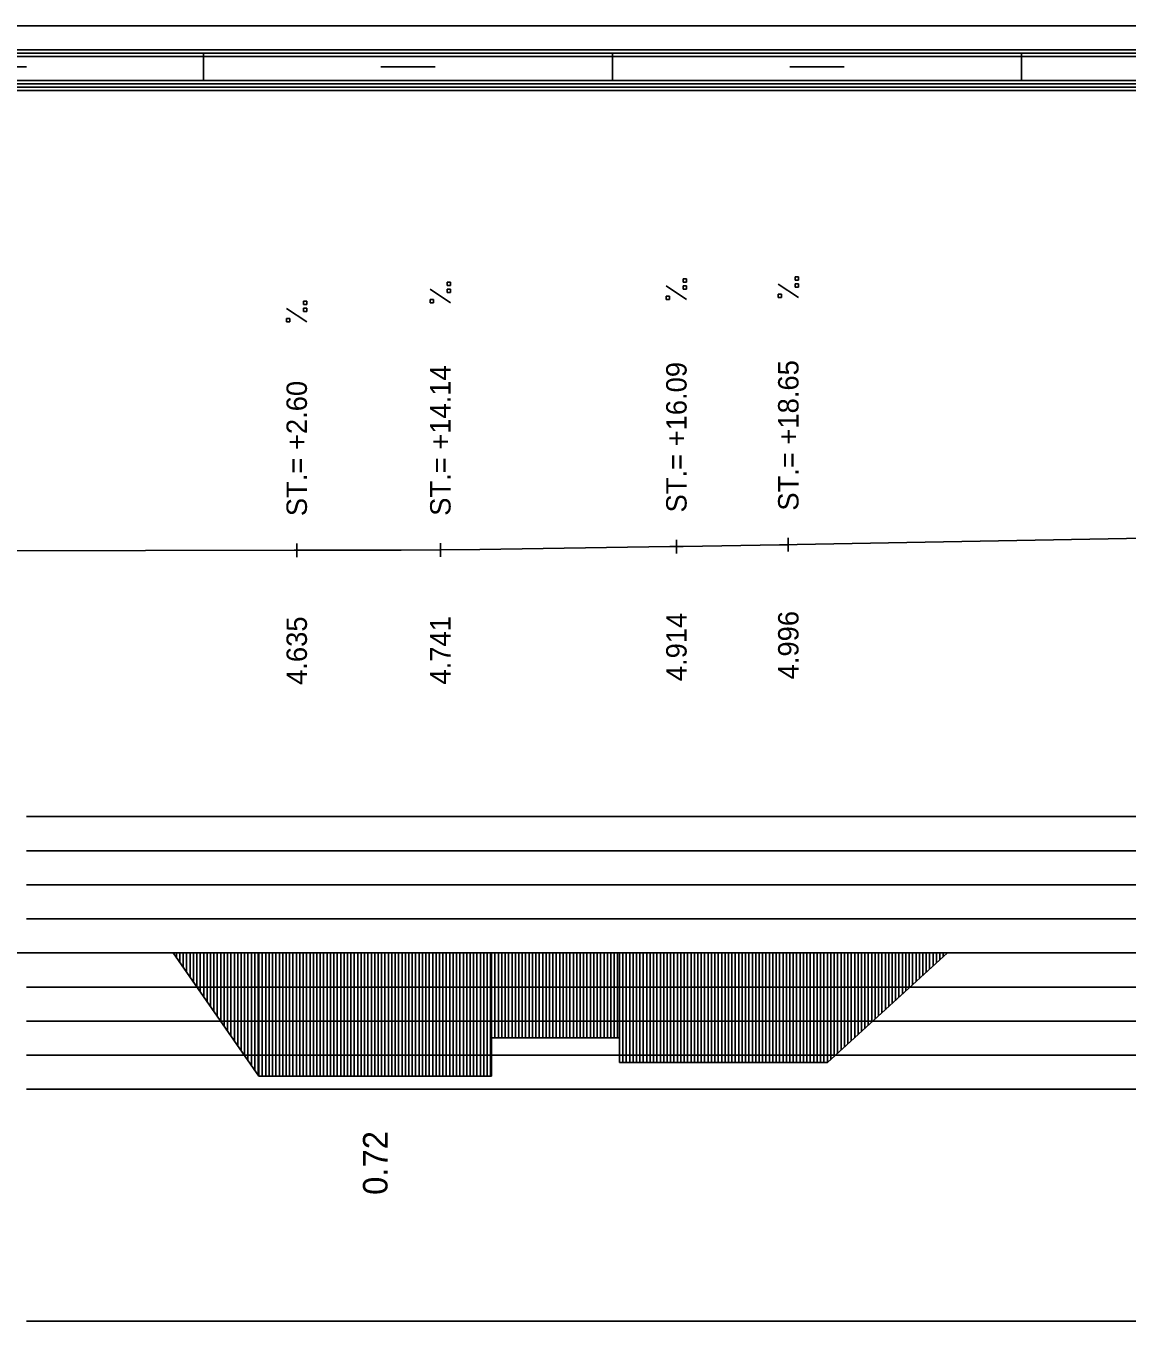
# Model space of a CAD drawing. Extents: x 2 to 10148, y 0 to 380.
# Drawn here: x 742 to 822.8, y 285 to 380 of the extents above; entities that cross this region are included whole.
import ezdxf

# ---------------------------------------------------------------- set-up
doc = ezdxf.new("R2010")
doc.units = 0
for name, color, linetype in [('NIVELETA_CARA', 7, 'Continuous'), ('NIVELETA_TEXT', 7, 'Continuous'), ('RAM', 7, 'Continuous'), ('ZRYCHL_CARA_C', 7, 'Continuous'), ('ZRYCHL_RASTR', 7, 'Continuous'), ('ZRYCHL_TEXT', 7, 'Continuous')]:
    doc.layers.add(name, color=color, linetype=linetype)

msp = doc.modelspace()

# ---------------------------------------------------------------- linework, layer by layer
at = {"layer": 'NIVELETA_CARA'}
for p, q in [((761.832, 341.039), (761.832, 342.039)), ((772.37, 341.066), (772.37, 342.066)), ((789.687, 341.311), (789.687, 342.311)), ((797.898, 341.443), (797.898, 342.443)), ((798.54, 341.955), (824.063, 342.431)), ((738.35, 341.496), (761.635, 341.538)), ((761.635, 341.538), (761.832, 341.539)), ((761.832, 341.539), (762.029, 341.539)), ((762.029, 341.539), (769.486, 341.558)), ((769.486, 341.558), (772.37, 341.566)), ((772.37, 341.566), (775.255, 341.607)), ((775.255, 341.607), (789.199, 341.804)), ((789.199, 341.804), (789.687, 341.811)), ((789.687, 341.811), (790.174, 341.819)), ((790.174, 341.819), (797.257, 341.933)), ((797.257, 341.933), (797.898, 341.943)), ((797.898, 341.943), (798.54, 341.955))]:
    msp.add_line(p, q, dxfattribs=at)
at = {"layer": 'NIVELETA_TEXT'}
for p, q in [((773.118, 361.209), (772.871, 361.209)), ((772.871, 361.209), (772.871, 360.966)), ((773.118, 360.962), (773.118, 361.209)), ((790.434, 361.454), (790.187, 361.454)), ((790.187, 361.454), (790.187, 361.211)), ((790.187, 361.211), (790.192, 361.207)), ((790.187, 361.207), (790.434, 361.207)), ((790.434, 361.207), (790.434, 361.454)), ((798.645, 360.07), (797.151, 361.061)), ((798.646, 361.586), (798.399, 361.586)), ((798.399, 361.586), (798.399, 361.343)), ((798.399, 361.343), (798.403, 361.339)), ((798.399, 361.339), (798.646, 361.339)), ((798.646, 361.075), (798.399, 361.075)), ((798.399, 361.075), (798.399, 360.832)), ((798.646, 361.339), (798.646, 361.586)), ((798.646, 360.827), (798.646, 361.075)), ((773.117, 359.693), (771.623, 360.684)), ((772.871, 360.966), (772.876, 360.962)), ((772.871, 360.962), (773.118, 360.962)), ((773.118, 360.698), (772.871, 360.698)), ((772.871, 360.698), (772.871, 360.455)), ((772.871, 360.455), (772.876, 360.45)), ((772.871, 360.45), (773.118, 360.45)), ((773.118, 360.45), (773.118, 360.698)), ((790.433, 359.938), (788.939, 360.929)), ((789.187, 360.186), (788.939, 360.186)), ((788.939, 360.186), (788.939, 359.943)), ((789.187, 359.938), (789.187, 360.186)), ((790.434, 360.943), (790.187, 360.943)), ((790.187, 360.943), (790.187, 360.7)), ((790.187, 360.7), (790.192, 360.695)), ((790.187, 360.695), (790.434, 360.695)), ((790.434, 360.695), (790.434, 360.943)), ((797.399, 360.318), (797.151, 360.318)), ((797.151, 360.318), (797.151, 360.075)), ((797.151, 360.075), (797.156, 360.07)), ((797.151, 360.07), (797.399, 360.07)), ((797.399, 360.07), (797.399, 360.318)), ((798.399, 360.832), (798.403, 360.827)), ((798.399, 360.827), (798.646, 360.827)), ((762.579, 358.291), (761.085, 359.281)), ((762.58, 359.807), (762.333, 359.807)), ((762.333, 359.807), (762.333, 359.564)), ((762.333, 359.564), (762.337, 359.559)), ((762.333, 359.559), (762.58, 359.559)), ((762.58, 359.296), (762.333, 359.296)), ((762.333, 359.296), (762.333, 359.053)), ((762.58, 359.559), (762.58, 359.807)), ((762.58, 359.048), (762.58, 359.296)), ((771.871, 359.941), (771.623, 359.941)), ((771.623, 359.941), (771.623, 359.698)), ((771.623, 359.698), (771.628, 359.693)), ((771.623, 359.693), (771.871, 359.693)), ((771.871, 359.693), (771.871, 359.941)), ((788.939, 359.943), (788.944, 359.938)), ((788.939, 359.938), (789.187, 359.938)), ((761.333, 358.538), (761.085, 358.538)), ((761.085, 358.538), (761.085, 358.295)), ((761.085, 358.295), (761.09, 358.291)), ((761.085, 358.291), (761.333, 358.291)), ((761.333, 358.291), (761.333, 358.538)), ((762.333, 359.053), (762.337, 359.048)), ((762.333, 359.048), (762.58, 359.048))]:
    msp.add_line(p, q, dxfattribs=at)
at = {"layer": 'RAM'}
for p, q in [((1245.395, 380), (631.22, 380)), ((1245.395, 378.25), (631.22, 378.25)), ((1245.395, 378), (631.22, 378)), ((1245.395, 377.75), (631.22, 377.75)), ((755, 376), (755, 378)), ((785, 376), (785, 378)), ((815, 376), (815, 378)), ((738, 377), (742, 377)), ((768, 377), (772, 377)), ((798, 377), (802, 377)), ((1245.395, 376), (631.22, 376)), ((1245.395, 375.75), (631.22, 375.75)), ((1245.395, 375.5), (631.22, 375.5)), ((1245.395, 375.25), (631.22, 375.25))]:
    msp.add_line(p, q, dxfattribs=at)
at = {"layer": 'ZRYCHL_CARA_C'}
for p, q in [((631.22, 312), (1245.394, 312)), ((752.757, 312), (759.057, 302.958)), ((753.007, 312), (753.007, 311.641)), ((753.257, 312), (753.257, 311.282)), ((753.507, 312), (753.507, 310.924)), ((753.757, 312), (753.757, 310.565)), ((754.007, 312), (754.007, 310.206)), ((754.257, 312), (754.257, 309.847)), ((754.507, 312), (754.507, 309.488)), ((754.757, 312), (754.757, 309.13)), ((755.007, 312), (755.007, 308.771)), ((755.257, 312), (755.257, 308.412)), ((755.507, 312), (755.507, 308.053)), ((755.757, 312), (755.757, 307.694)), ((756.007, 312), (756.007, 307.336)), ((756.257, 312), (756.257, 306.977)), ((756.507, 312), (756.507, 306.618)), ((756.757, 312), (756.757, 306.259)), ((757.007, 312), (757.007, 305.9)), ((757.257, 312), (757.257, 305.541)), ((757.507, 312), (757.507, 305.183)), ((757.757, 312), (757.757, 304.824)), ((758.007, 312), (758.007, 304.465)), ((758.257, 312), (758.257, 304.106)), ((758.507, 312), (758.507, 303.747)), ((758.757, 312), (758.757, 303.389)), ((759.007, 312), (759.007, 303.03)), ((759.057, 312), (759.057, 302.958)), ((759.307, 312), (759.307, 302.958)), ((759.557, 312), (759.557, 302.958)), ((759.807, 312), (759.807, 302.958)), ((760.057, 312), (760.057, 302.958)), ((760.307, 312), (760.307, 302.958)), ((760.557, 312), (760.557, 302.958)), ((760.807, 312), (760.807, 302.958)), ((761.057, 312), (761.057, 302.958)), ((761.307, 312), (761.307, 302.958)), ((761.557, 312), (761.557, 302.958)), ((761.807, 312), (761.807, 302.958)), ((762.057, 312), (762.057, 302.958)), ((762.307, 312), (762.307, 302.958)), ((762.557, 312), (762.557, 302.958)), ((762.807, 312), (762.807, 302.958)), ((763.057, 312), (763.057, 302.958)), ((763.307, 312), (763.307, 302.958)), ((763.557, 312), (763.557, 302.958)), ((763.807, 312), (763.807, 302.958)), ((764.057, 312), (764.057, 302.958)), ((764.307, 312), (764.307, 302.958)), ((764.557, 312), (764.557, 302.958)), ((764.807, 312), (764.807, 302.958)), ((765.057, 312), (765.057, 302.958)), ((765.307, 312), (765.307, 302.958)), ((765.557, 312), (765.557, 302.958)), ((765.807, 312), (765.807, 302.958)), ((766.057, 312), (766.057, 302.958)), ((766.307, 312), (766.307, 302.958)), ((766.557, 312), (766.557, 302.958)), ((766.807, 312), (766.807, 302.958)), ((767.057, 312), (767.057, 302.958)), ((767.307, 312), (767.307, 302.958)), ((767.557, 312), (767.557, 302.958)), ((767.807, 312), (767.807, 302.958)), ((768.057, 312), (768.057, 302.958)), ((768.307, 312), (768.307, 302.958)), ((768.557, 312), (768.557, 302.958)), ((768.807, 312), (768.807, 302.958)), ((769.057, 312), (769.057, 302.958)), ((769.307, 312), (769.307, 302.958)), ((769.557, 312), (769.557, 302.958)), ((769.807, 312), (769.807, 302.958)), ((770.057, 312), (770.057, 302.958)), ((770.307, 312), (770.307, 302.958)), ((770.557, 312), (770.557, 302.958)), ((770.807, 312), (770.807, 302.958)), ((771.057, 312), (771.057, 302.958)), ((771.307, 312), (771.307, 302.958)), ((771.557, 312), (771.557, 302.958)), ((771.807, 312), (771.807, 302.958)), ((772.057, 312), (772.057, 302.958)), ((772.307, 312), (772.307, 302.958)), ((772.557, 312), (772.557, 302.958)), ((772.807, 312), (772.807, 302.958)), ((773.057, 312), (773.057, 302.958)), ((773.307, 312), (773.307, 302.958)), ((773.557, 312), (773.557, 302.958)), ((773.807, 312), (773.807, 302.958)), ((774.057, 312), (774.057, 302.958)), ((774.307, 312), (774.307, 302.958)), ((774.557, 312), (774.557, 302.958)), ((774.807, 312), (774.807, 302.958)), ((775.057, 312), (775.057, 302.958)), ((775.307, 312), (775.307, 302.958)), ((775.557, 312), (775.557, 302.958)), ((775.807, 312), (775.807, 302.958)), ((776.057, 312), (776.057, 302.958)), ((776.128, 312), (776.128, 305.771)), ((776.378, 312), (776.378, 305.771)), ((776.628, 312), (776.628, 305.771)), ((776.878, 312), (776.878, 305.771)), ((777.128, 312), (777.128, 305.771)), ((777.378, 312), (777.378, 305.771)), ((777.628, 312), (777.628, 305.771)), ((777.878, 312), (777.878, 305.771)), ((778.128, 312), (778.128, 305.771)), ((778.378, 312), (778.378, 305.771)), ((778.628, 312), (778.628, 305.771)), ((778.878, 312), (778.878, 305.771)), ((779.128, 312), (779.128, 305.771)), ((779.378, 312), (779.378, 305.771)), ((779.628, 312), (779.628, 305.771)), ((779.878, 312), (779.878, 305.771)), ((780.128, 312), (780.128, 305.771)), ((780.378, 312), (780.378, 305.771)), ((780.628, 312), (780.628, 305.771)), ((780.878, 312), (780.878, 305.771)), ((781.128, 312), (781.128, 305.771)), ((781.378, 312), (781.378, 305.771)), ((781.628, 312), (781.628, 305.771)), ((781.878, 312), (781.878, 305.771)), ((782.128, 312), (782.128, 305.771)), ((782.378, 312), (782.378, 305.771)), ((782.628, 312), (782.628, 305.771)), ((782.878, 312), (782.878, 305.771)), ((783.128, 312), (783.128, 305.771)), ((783.378, 312), (783.378, 305.771)), ((783.628, 312), (783.628, 305.771)), ((783.878, 312), (783.878, 305.771)), ((784.128, 312), (784.128, 305.771)), ((784.378, 312), (784.378, 305.771)), ((784.628, 312), (784.628, 305.771)), ((784.878, 312), (784.878, 305.771)), ((785.128, 312), (785.128, 305.771)), ((785.378, 312), (785.378, 305.771)), ((785.511, 312), (785.511, 303.958)), ((785.761, 312), (785.761, 303.958)), ((786.011, 312), (786.011, 303.958)), ((786.261, 312), (786.261, 303.958)), ((786.511, 312), (786.511, 303.958)), ((786.761, 312), (786.761, 303.958)), ((787.011, 312), (787.011, 303.958)), ((787.261, 312), (787.261, 303.958)), ((787.511, 312), (787.511, 303.958)), ((787.761, 312), (787.761, 303.958)), ((788.011, 312), (788.011, 303.958)), ((788.261, 312), (788.261, 303.958)), ((788.511, 312), (788.511, 303.958)), ((788.761, 312), (788.761, 303.958)), ((789.011, 312), (789.011, 303.958)), ((789.261, 312), (789.261, 303.958)), ((789.511, 312), (789.511, 303.958)), ((789.761, 312), (789.761, 303.958)), ((790.011, 312), (790.011, 303.958)), ((790.261, 312), (790.261, 303.958)), ((790.511, 312), (790.511, 303.958)), ((790.761, 312), (790.761, 303.958)), ((791.011, 312), (791.011, 303.958)), ((791.261, 312), (791.261, 303.958)), ((791.511, 312), (791.511, 303.958)), ((791.761, 312), (791.761, 303.958)), ((792.011, 312), (792.011, 303.958)), ((792.261, 312), (792.261, 303.958)), ((792.511, 312), (792.511, 303.958)), ((792.761, 312), (792.761, 303.958)), ((793.011, 312), (793.011, 303.958)), ((793.261, 312), (793.261, 303.958)), ((793.511, 312), (793.511, 303.958)), ((793.761, 312), (793.761, 303.958)), ((794.011, 312), (794.011, 303.958)), ((794.261, 312), (794.261, 303.958)), ((794.511, 312), (794.511, 303.958)), ((794.761, 312), (794.761, 303.958)), ((795.011, 312), (795.011, 303.958)), ((795.261, 312), (795.261, 303.958)), ((795.511, 312), (795.511, 303.958)), ((795.761, 312), (795.761, 303.958)), ((796.011, 312), (796.011, 303.958)), ((796.261, 312), (796.261, 303.958)), ((796.511, 312), (796.511, 303.958)), ((796.761, 312), (796.761, 303.958)), ((797.011, 312), (797.011, 303.958)), ((797.261, 312), (797.261, 303.958)), ((797.511, 312), (797.511, 303.958)), ((797.761, 312), (797.761, 303.958)), ((798.011, 312), (798.011, 303.958)), ((798.261, 312), (798.261, 303.958)), ((798.511, 312), (798.511, 303.958)), ((798.761, 312), (798.761, 303.958)), ((799.011, 312), (799.011, 303.958)), ((799.261, 312), (799.261, 303.958)), ((799.511, 312), (799.511, 303.958)), ((799.761, 312), (799.761, 303.958)), ((800.011, 312), (800.011, 303.958)), ((800.261, 312), (800.261, 303.958)), ((800.511, 312), (800.511, 303.958)), ((800.761, 312), (800.761, 303.958)), ((800.768, 312), (800.768, 303.958)), ((800.768, 303.958), (809.568, 312)), ((801.018, 312), (801.018, 304.186)), ((801.268, 312), (801.268, 304.415)), ((801.518, 312), (801.518, 304.643)), ((801.768, 312), (801.768, 304.872)), ((802.018, 312), (802.018, 305.1)), ((802.268, 312), (802.268, 305.329)), ((802.518, 312), (802.518, 305.557)), ((802.768, 312), (802.768, 305.786)), ((803.018, 312), (803.018, 306.014)), ((803.268, 312), (803.268, 306.243)), ((803.518, 312), (803.518, 306.471)), ((803.768, 312), (803.768, 306.7)), ((804.018, 312), (804.018, 306.928)), ((804.268, 312), (804.268, 307.156)), ((804.518, 312), (804.518, 307.385)), ((804.768, 312), (804.768, 307.613)), ((805.018, 312), (805.018, 307.842)), ((805.268, 312), (805.268, 308.07)), ((805.518, 312), (805.518, 308.299)), ((805.768, 312), (805.768, 308.527)), ((806.018, 312), (806.018, 308.756)), ((806.268, 312), (806.268, 308.984)), ((806.518, 312), (806.518, 309.213)), ((806.768, 312), (806.768, 309.441)), ((807.018, 312), (807.018, 309.67)), ((807.268, 312), (807.268, 309.898)), ((807.518, 312), (807.518, 310.127)), ((807.768, 312), (807.768, 310.355)), ((808.018, 312), (808.018, 310.583)), ((808.268, 312), (808.268, 310.812)), ((808.518, 312), (808.518, 311.04)), ((808.768, 312), (808.768, 311.269)), ((809.018, 312), (809.018, 311.497)), ((809.268, 312), (809.268, 311.726)), ((809.518, 312), (809.518, 311.954)), ((776.128, 302.958), (776.128, 305.771)), ((776.128, 305.771), (785.511, 305.771)), ((785.511, 305.771), (785.511, 303.958)), ((785.511, 303.958), (800.768, 303.958)), ((759.057, 302.958), (776.128, 302.958))]:
    msp.add_line(p, q, dxfattribs=at)
at = {"layer": 'ZRYCHL_RASTR'}
for p, q in [((742, 322), (948.703, 322)), ((742, 319.5), (948.73, 319.5)), ((742, 317), (948.69, 317)), ((742, 314.5), (948.678, 314.5)), ((742, 309.5), (948.608, 309.5)), ((742, 307), (948.583, 307)), ((742, 304.5), (948.558, 304.5)), ((742, 302), (948.457, 302)), ((742, 285), (948.98, 285))]:
    msp.add_line(p, q, dxfattribs=at)

# ---------------------------------------------------------------- texts
at = {"layer": 'NIVELETA_TEXT'}
for s, p in [('ST.= +18.65', (798.648, 344.443)), ('ST.= +14.14', (773.12, 344.066)), ('ST.= +16.09', (790.437, 344.311)), ('ST.= +2.60', (762.582, 344.039)), ('4.635', (762.582, 331.664)), ('4.741', (773.12, 331.691)), ('4.914', (790.437, 331.936)), ('4.996', (798.648, 332.068))]:
    msp.add_text(s, height=1.5, rotation=90, dxfattribs=at).set_placement(p)
at = {"layer": 'ZRYCHL_TEXT'}
msp.add_text('0.72', height=1.8, rotation=90, dxfattribs=at).set_placement((768.493, 294.258))

doc.saveas('drawing.dxf')
